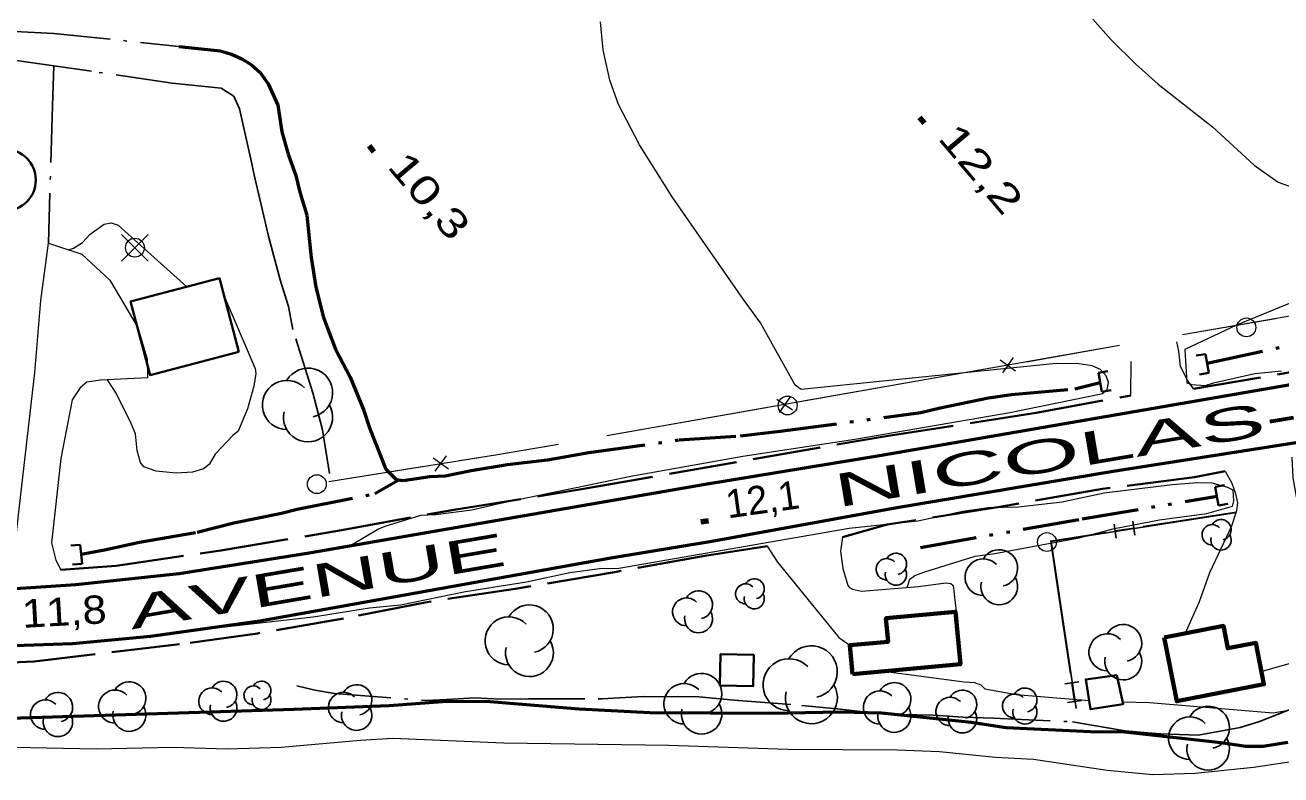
# Model space of a CAD drawing. Extents: x 386081 to 389416, y 5130568 to 5134082.
# Drawn here: x 387379.1 to 387512.1, y 5133475.1 to 5133554.5 of the extents above; entities that cross this region are included whole.
import ezdxf

# ---------------------------------------------------------------- set-up
doc = ezdxf.new("R2010")
doc.units = 0
doc.header["$LTSCALE"] = 1.2
for name, pattern in [('DASH_DOUBLE_DOT', [9.2, 5, -1.2, 0.3, -1.2, 0.3, -1.2]), ('DOT_DASHED', [7.7, 5, -1.2, 0.3, -1.2]), ('LONG_DASHED', [7.5, 6, -1.5]), ('MEDIUM_DASHED', [4.5, 3, -1.5])]:
    doc.linetypes.add(name, pattern=pattern)
for name, color, linetype, lineweight in [('1', 7, 'Continuous', 53), ('19', 7, 'Continuous', 13), ('2', 7, 'Continuous', 13), ('21', 7, 'LONG_DASHED', 35), ('26', 7, 'Continuous', 35), ('3', 7, 'Continuous', 140), ('31', 7, 'Continuous', 70), ('36', 7, 'Continuous', 13), ('37', 7, 'Continuous', 13), ('38', 7, 'Continuous', 40), ('4', 7, 'DASH_DOUBLE_DOT', 53), ('41', 7, 'DOT_DASHED', 25), ('44', 7, 'Continuous', 25)]:
    doc.layers.add(name, color=color, linetype=linetype, lineweight=lineweight)

msp = doc.modelspace()

# ---------------------------------------------------------------- linework, layer by layer
at = {"layer": '1'}
msp.add_lwpolyline([(387359.78, 5133480.55), (387407.6, 5133482.07), (387417.68, 5133482.46), (387423.34, 5133482.86), (387427.93, 5133482.91), (387437.81, 5133482.09), (387445.27, 5133481.72), (387458.04, 5133481.63), (387465.48, 5133481.78), (387469.8, 5133481.69), (387479.32, 5133480.67), (387483, 5133480.13), (387491.93, 5133479.7), (387495.55, 5133479.67), (387505.76, 5133478.54), (387508.4, 5133478.16), (387510.22, 5133478.13), (387512.83, 5133478.55)], dxfattribs=at)
at = {"layer": '19', "linetype": 'MEDIUM_DASHED'}
msp.add_line((387496.22, 5133515.3), (387496.24, 5133520.09), dxfattribs=at)
at = {"layer": '19'}
for points in [[(387376.98, 5133497.03), (387378, 5133498.96), (387380.15, 5133517.72), (387380.81, 5133525.36), (387381.6, 5133531.43), (387385.13, 5133530.26), (387388.11, 5133527.5), (387391.06, 5133522.51), (387392.07, 5133519.13), (387392.08, 5133517.15), (387387.11, 5133516.92), (387385.66, 5133516.72), (387384.98, 5133516.09), (387384.11, 5133514.84), (387382.92, 5133508.63), (387381.92, 5133499.69), (387382.4, 5133497.84), (387382.91, 5133496.84)], [(387513.27, 5133508.76), (387513.36, 5133506.57), (387513.79, 5133504.21), (387514.9, 5133499.72), (387515.14, 5133497.78), (387515.27, 5133494.72), (387515.06, 5133487.8), (387514.94, 5133487.44), (387510.12, 5133486.06)], [(387506.21, 5133507.28), (387506.91, 5133505.99), (387507.28, 5133505.02), (387507.52, 5133503.93), (387507.41, 5133503.08), (387506.87, 5133501.44), (387504.54, 5133496.49), (387503.46, 5133493.44), (387502.08, 5133490.34)], [(387465.7, 5133500.3), (387465.46, 5133498.79), (387465.72, 5133496.96), (387466.24, 5133495.15), (387466.42, 5133494.97), (387466.73, 5133494.79), (387467.69, 5133494.55), (387473.73, 5133495.07), (387476.63, 5133495.45), (387477.17, 5133495.39), (387477.41, 5133495.15), (387477.72, 5133492.42)], [(387457.72, 5133499.34), (387458.81, 5133497.62), (387464.69, 5133490.38), (387465.3, 5133489.66), (387466.46, 5133488.84)]]:
    msp.add_lwpolyline(points, dxfattribs=at)
at = {"layer": '19', "linetype": 'MEDIUM_DASHED'}
msp.add_lwpolyline([(387502.86, 5133516.01), (387502.2, 5133516.91), (387501.49, 5133518.38), (387501.3, 5133519.98), (387501.08, 5133520.98)], dxfattribs=at)
at = {"layer": '2'}
for points in [[(387413.52, 5133499.38), (387416.5, 5133501.13), (387417.27, 5133501.44), (387421.05, 5133502.62), (387422.6, 5133502.69), (387426.44, 5133503.18), (387429.48, 5133503.88), (387443.28, 5133506.76), (387455.13, 5133508.88), (387467, 5133510.68), (387483.42, 5133513.48), (387493.26, 5133515.5), (387493.71, 5133515.93), (387493.85, 5133516.68), (387493.62, 5133517.38), (387493.02, 5133518.04), (387492.12, 5133518.45), (387490.75, 5133518.66), (387488.32, 5133518.69), (387461.31, 5133515.93), (387460.66, 5133516.4), (387457, 5133522.99), (387455.19, 5133525.48), (387447.64, 5133536.34), (387444.19, 5133541.86), (387441.95, 5133546.11), (387441.06, 5133548.7), (387440.34, 5133551.93), (387440.05, 5133554.88)], [(387492.21, 5133555.15), (387494.14, 5133552.98), (387496.75, 5133550.38), (387499.11, 5133548.27), (387504.85, 5133543.74), (387509.27, 5133539.7), (387511.81, 5133537.89), (387513.5, 5133537.29)], [(387383.68, 5133530.74), (387384.25, 5133530.9), (387385.2, 5133531.5), (387386.02, 5133532.38), (387387.52, 5133533.44), (387388.25, 5133533.57), (387388.98, 5133533.33), (387396.27, 5133526.79)], [(387400.33, 5133525.56), (387403.5, 5133518.16), (387403.57, 5133517.63), (387403.37, 5133516.3), (387402.68, 5133513.88), (387401.7, 5133511.53), (387401.12, 5133511.05), (387399.26, 5133509.09), (387398.63, 5133507.98), (387398.01, 5133507.51), (387396.85, 5133507.17), (387395.12, 5133507.05), (387393.02, 5133507.26), (387391.69, 5133507.72), (387391.37, 5133508.19), (387391, 5133509.46), (387390.82, 5133511.22), (387390.38, 5133512.34), (387388.78, 5133515.55), (387387.85, 5133516.95)], [(387513.94, 5133525.42), (387507.41, 5133522.74), (387501.95, 5133520.18), (387502.15, 5133516.63), (387502.68, 5133516.46), (387504.07, 5133516.34), (387504.98, 5133516.63), (387509.33, 5133517.62), (387512.16, 5133517.91)], [(387472.52, 5133494.97), (387472.82, 5133495.84), (387473.33, 5133496.24), (387474.41, 5133496.63), (387479.73, 5133498.26), (387481.82, 5133498.55), (387490.73, 5133500.2), (387494.5, 5133501.21), (387499.24, 5133502.13), (387504.26, 5133502.8), (387506.97, 5133503.58), (387507.12, 5133504.13), (387507.04, 5133505.26), (387506.49, 5133505.55), (387504.82, 5133506.01), (387503.27, 5133506.05), (387500.6, 5133505.84), (387493.41, 5133504.93), (387488.95, 5133504.01), (387484.31, 5133503.45), (387481.13, 5133503.38), (387478.44, 5133502.99), (387473.65, 5133501.98), (387466.39, 5133501.22), (387441.99, 5133496.96), (387439.94, 5133496.92), (387436.83, 5133496.49), (387432.21, 5133495.51), (387425.78, 5133494.5), (387418.89, 5133493.09), (387415.6, 5133492.75), (387409.65, 5133491.8), (387395.32, 5133490.2)], [(387491.79, 5133482.96), (387484.09, 5133483.58), (387480.8, 5133484.17), (387480.37, 5133484.61), (387479.71, 5133484.86), (387478.57, 5133484.91), (387470.03, 5133486.07)], [(387512.71, 5133481.87), (387511.28, 5133481.63), (387498.18, 5133482.72), (387495.35, 5133482.82)], [(387498.54, 5133475.1), (387493.7, 5133475.56), (387485.9, 5133476.72), (387481.9, 5133476.94), (387475.95, 5133477.55), (387471.47, 5133477.71), (387459.89, 5133477.78), (387447.25, 5133478.2), (387429.81, 5133478.46), (387418.06, 5133478.95), (387414.66, 5133478.76), (387406.26, 5133478.01), (387400.53, 5133477.84), (387394.78, 5133477.99), (387386.69, 5133477.84), (387377.95, 5133478.01)], [(387515.12, 5133476.78), (387509.19, 5133475.9), (387503.02, 5133475.25), (387498.54, 5133475.1)]]:
    msp.add_lwpolyline(points, dxfattribs=at)
at = {"layer": '21', "linetype": 'Continuous', "lineweight": 53}
for points in [[(387373.31, 5133494.54), (387384.51, 5133495.28), (387395.43, 5133496.43), (387409.23, 5133498.63), (387451.15, 5133505.91), (387469.62, 5133508.94), (387519.85, 5133517.62), (387579.3, 5133528.33), (387599.99, 5133530.63), (387611.05, 5133531.03), (387625.34, 5133530.63), (387638.01, 5133529.58)], [(387371.83, 5133488.59), (387384.14, 5133489.01), (387392.41, 5133489.8), (387404, 5133491.42), (387441.14, 5133498.09), (387451.65, 5133499.84), (387471.64, 5133503.48), (387494.34, 5133507.29), (387515.73, 5133510.63), (387550.73, 5133516.82), (387565.39, 5133519.58), (387585.61, 5133522.91), (387594.23, 5133524.05), (387603.06, 5133524.76), (387614.14, 5133525.33), (387625.2, 5133524.84), (387635.73, 5133523.84), (387648.1, 5133522.08)]]:
    msp.add_lwpolyline(points, dxfattribs=at)
at = {"layer": '21'}
for points in [[(387502.86, 5133516.01), (387512.73, 5133517.68), (387525.96, 5133520.37), (387541.44, 5133523.05), (387554.07, 5133525.42)], [(387382.91, 5133496.84), (387388.77, 5133497.26), (387399.87, 5133498.87), (387412.86, 5133501.07), (387424.52, 5133503.18), (387438.49, 5133505.43), (387470.3, 5133511), (387486.19, 5133513.44), (387496.22, 5133515.3)], [(387506.21, 5133507.28), (387502.97, 5133506.63), (387493.21, 5133505.4), (387482.34, 5133503.51), (387470.41, 5133501.62), (387465.7, 5133500.3)], [(387457.72, 5133499.34), (387451.1, 5133498.32), (387441.55, 5133496.58), (387431.03, 5133494.8), (387421.48, 5133493.38), (387412.86, 5133491.66), (387403.74, 5133490.09), (387395.48, 5133488.94), (387380.08, 5133487.11), (387372.44, 5133486.79), (387365.34, 5133486.71), (387359.21, 5133487.05), (387351.99, 5133487.87), (387343.71, 5133488.92), (387335.44, 5133490.42), (387324.72, 5133492.71), (387314.48, 5133495.74), (387307.01, 5133498.07)]]:
    msp.add_lwpolyline(points, dxfattribs=at)
at = {"layer": '26'}
for p, q in [((387504.13, 5133519.69), (387503.14, 5133519.53)), ((387504.13, 5133519.69), (387504.46, 5133517.7)), ((387492.81, 5133517.68), (387493.79, 5133517.86)), ((387493.15, 5133515.69), (387492.81, 5133517.68)), ((387504.46, 5133517.7), (387503.48, 5133517.53)), ((387493.15, 5133515.69), (387494.14, 5133515.87)), ((387505.14, 5133505.61), (387506.12, 5133505.8)), ((387505.51, 5133503.63), (387505.14, 5133505.61)), ((387505.51, 5133503.63), (387506.49, 5133503.81)), ((387384.98, 5133499.49), (387383.99, 5133499.4)), ((387384.98, 5133499.49), (387385.16, 5133497.47)), ((387385.16, 5133497.47), (387384.17, 5133497.38))]:
    msp.add_line(p, q, dxfattribs=at)
at = {"layer": '3'}
for p, q in [((387473.85, 5133544.74), (387474.36, 5133544.13)), ((387415.56, 5133541.73), (387416.07, 5133541.12)), ((387450.69, 5133501.91), (387451.48, 5133502.02))]:
    msp.add_line(p, q, dxfattribs=at)
at = {"layer": '31', "lineweight": 35}
for points in [[(387401.76, 5133519.92), (387392.36, 5133517.45), (387390.31, 5133525.24), (387399.71, 5133527.72)], [(387456.29, 5133487.82), (387456.22, 5133484.5), (387452.7, 5133484.57), (387452.76, 5133487.88)], [(387494.75, 5133485.67), (387495.4, 5133482.59), (387491.93, 5133482.05), (387491.45, 5133485.22)]]:
    msp.add_lwpolyline(points, close=True, dxfattribs=at)
at = {"layer": '31'}
for points in [[(387466.74, 5133485.76), (387466.46, 5133488.84), (387470.51, 5133489.21), (387470.28, 5133491.69), (387477.66, 5133492.36), (387478.17, 5133486.82)], [(387499.76, 5133489.67), (387506.02, 5133490.88), (387506.48, 5133488.51), (387509.46, 5133489.09), (387510.31, 5133484.71), (387501.08, 5133482.91)]]:
    msp.add_lwpolyline(points, close=True, dxfattribs=at)
at = {"layer": '36'}
for p, q in [((387392.17, 5133529.54), (387389.35, 5133532.36)), ((387389.35, 5133529.54), (387392.17, 5133532.36))]:
    msp.add_line(p, q, dxfattribs=at)
for centre in [(387390.764, 5133530.955), (387508.448, 5133522.51), (387459.878, 5133514.24), (387410.028, 5133505.9), (387487.338, 5133499.77)]:
    msp.add_circle(centre, 1, dxfattribs=at)
at = {"layer": '37'}
for p, q in [((387501.68, 5133521.75), (387511.53, 5133523.46)), ((387495.01, 5133520.58), (387440.73, 5133511.01)), ((387495.01, 5133520.58), (387485.16, 5133518.84)), ((387482.37, 5133519.07), (387484.01, 5133517.92)), ((387483.77, 5133519.32), (387482.62, 5133517.68)), ((387481.22, 5133518.15), (387471.37, 5133516.41)), ((387471.37, 5133516.41), (387461.53, 5133514.68)), ((387458.74, 5133514.9), (387460.38, 5133513.76)), ((387460.13, 5133515.15), (387458.98, 5133513.51)), ((387457.59, 5133513.98), (387447.74, 5133512.25)), ((387447.74, 5133512.25), (387440.73, 5133511.01)), ((387434.99, 5133510.04), (387435.63, 5133510.15)), ((387411.3, 5133506.19), (387421.17, 5133507.77)), ((387423.96, 5133507.5), (387422.34, 5133508.67)), ((387422.56, 5133507.27), (387423.74, 5133508.9))]:
    msp.add_line(p, q, dxfattribs=at)
at = {"layer": '37', "lineweight": 25}
for p, q in [((387507.4, 5133502.95), (387497.52, 5133501.4)), ((387494.68, 5133500.19), (387494.44, 5133501.68)), ((387496.53, 5133501.25), (387494.56, 5133500.94)), ((387496.65, 5133500.5), (387496.42, 5133501.99)), ((387488.35, 5133495.72), (387489.82, 5133485.83)), ((387490.71, 5133484.96), (387489.23, 5133484.74)), ((387489.97, 5133484.84), (387490.26, 5133482.86)), ((387491.01, 5133482.98), (387489.52, 5133482.76))]:
    msp.add_line(p, q, dxfattribs=at)
at = {"layer": '37'}
for points in [[(387501.68, 5133521.75), (387514.9, 5133524.05), (387538.52, 5133528.49), (387556.26, 5133531.95), (387560.11, 5133533.2)], [(387411.3, 5133506.19), (387428.94, 5133509.01), (387435.63, 5133510.15)], [(387425.12, 5133508.4), (387428.94, 5133509.01), (387434.99, 5133510.04)]]:
    msp.add_lwpolyline(points, dxfattribs=at)
at = {"layer": '37', "lineweight": 25}
for points in [[(387507.41, 5133502.9), (387487.79, 5133499.83), (387490.42, 5133482.13)], [(387493.57, 5133500.79), (387487.74, 5133499.87), (387488.35, 5133495.72)]]:
    msp.add_lwpolyline(points, dxfattribs=at)
at = {"layer": '38'}
msp.add_circle((387377, 5133538.12), 3.266, dxfattribs=at)
at = {"layer": '4'}
for points in [[(387395.42, 5133552.28), (387399.78, 5133551.81), (387400.99, 5133551.45), (387402.08, 5133550.97), (387403.11, 5133550.31), (387404.02, 5133549.52), (387404.87, 5133548.31), (387405.91, 5133546.06), (387406.33, 5133543.23), (387407, 5133540.86), (387407.79, 5133538.61), (387408.22, 5133536.84), (387408.96, 5133534.41), (387409.44, 5133529.93), (387409.93, 5133526.77), (387410.73, 5133523.55), (387412.01, 5133520.21), (387413.54, 5133517.23), (387415, 5133513.71), (387415.61, 5133511.88), (387417.33, 5133507.49), (387418.43, 5133506.4), (387419.15, 5133506.28), (387422, 5133506.72), (387423.63, 5133506.79), (387426.35, 5133507.35), (387430.23, 5133507.98), (387434.46, 5133508.49), (387438.82, 5133509.24), (387448.39, 5133510.59), (387454.87, 5133511.03), (387459.1, 5133511.52), (387473.98, 5133513.48), (387476.03, 5133513.98), (387481.16, 5133515.04), (387483.57, 5133515.41), (387490.27, 5133516), (387492.98, 5133516.68)], [(387504.3, 5133518.71), (387515.11, 5133521.09), (387528.21, 5133523.74), (387542.72, 5133526.96), (387552.76, 5133529.28), (387556.75, 5133531.17), (387559.87, 5133532.97), (387561.01, 5133534.48)], [(387385.07, 5133498.49), (387387.55, 5133498.93), (387391.25, 5133499.74), (387397.36, 5133500.81), (387401.23, 5133501.8), (387406.3, 5133502.82), (387407.93, 5133503.26), (387416.15, 5133504.9), (387418.71, 5133506.35)], [(387473.94, 5133499.19), (387491.07, 5133502.23), (387505.36, 5133504.62)]]:
    msp.add_lwpolyline(points, dxfattribs=at)
at = {"layer": '41'}
for points in [[(387240, 5133565.36), (387242.55, 5133564.28), (387245.23, 5133563.31), (387248.02, 5133563.2), (387255.56, 5133562.75), (387261.03, 5133562.65), (387270.62, 5133561.84), (387287.43, 5133559.91), (387296.66, 5133558.73), (387298.88, 5133558.48), (387300.79, 5133558.26), (387305.53, 5133557.92), (387309.41, 5133557.69), (387319.42, 5133557.44), (387324.39, 5133557.1), (387332.88, 5133556.41), (387337, 5133555.94), (387340.1, 5133555.67), (387351.67, 5133554.67), (387373.8, 5133553.97), (387378.04, 5133553.87), (387382.16, 5133553.65), (387395.42, 5133552.28)], [(387411.35, 5133507.03), (387410.62, 5133511.65), (387409.61, 5133515.58), (387407.5, 5133522.3), (387407.01, 5133524.73), (387406.15, 5133527.53), (387404.89, 5133532.19), (387404.16, 5133535.35), (387403.42, 5133538.51), (387403.05, 5133540.34), (387401.83, 5133545.68), (387401.22, 5133547.02), (387399.88, 5133547.87), (387394.71, 5133548.4), (387386.15, 5133549.64), (387382.16, 5133550.21), (387372.22, 5133551.64), (387368.26, 5133553.17)], [(387382.16, 5133550.21), (387382.04, 5133545.97), (387381.6, 5133531.43)], [(387407.89, 5133484.55), (387409.82, 5133484.07), (387411.88, 5133483.72), (387421.63, 5133482.98), (387424.41, 5133483.12), (387426.71, 5133483.25), (387429.49, 5133483.14), (387432.39, 5133483.16), (387440.21, 5133483.15), (387444.57, 5133483.42), (387450.48, 5133483.36), (387454.23, 5133483.02), (387461.37, 5133482.45), (387465.12, 5133482.1), (387470.08, 5133481.52), (387475.28, 5133481.43), (387478.42, 5133481.21), (387481.69, 5133481.1), (387490.04, 5133480.72), (387493.55, 5133480.13), (387495.6, 5133479.78), (387498.02, 5133479.55), (387499.35, 5133479.44), (387503.33, 5133479.31), (387507.8, 5133480.12), (387509.85, 5133480.74), (387516.23, 5133483.29)]]:
    msp.add_lwpolyline(points, dxfattribs=at)
at = {"layer": '44'}
for centre, radius, start, end in [((387409.097, 5133515.59), 2.603, 282.26917, 149.72626), ((387406.859, 5133514.289), 2.603, 44.11537, 269.80396), ((387409.097, 5133512.988), 2.603, 166.93686, 29.62122), ((387504.833, 5133500.534), 1.079, 44.11537, 269.80396), ((387505.76, 5133501.074), 1.079, 282.26917, 149.72626), ((387505.76, 5133499.995), 1.079, 166.93686, 29.62122), ((387471.342, 5133497.451), 1.13, 282.26917, 149.72626), ((387471.342, 5133497.451), 1.13, 282.26917, 149.72626), ((387482.283, 5133497.017), 1.946, 282.26917, 149.72626), ((387482.283, 5133497.017), 1.946, 282.26917, 149.72626), ((387470.37, 5133496.886), 1.13, 44.11537, 269.80396), ((387470.37, 5133496.886), 1.13, 44.11537, 269.80396), ((387480.609, 5133496.044), 1.946, 44.11537, 269.80396), ((387480.609, 5133496.044), 1.946, 44.11537, 269.80396), ((387456.343, 5133494.815), 1.062, 282.26917, 149.72626), ((387456.343, 5133494.815), 1.062, 282.26917, 149.72626), ((387471.342, 5133496.321), 1.13, 166.93686, 29.62122), ((387471.342, 5133496.321), 1.13, 166.93686, 29.62122), ((387482.283, 5133495.071), 1.946, 166.93686, 29.62122), ((387482.283, 5133495.071), 1.946, 166.93686, 29.62122), ((387450.448, 5133493.114), 1.48, 282.26917, 149.72626), ((387450.448, 5133493.114), 1.48, 282.26917, 149.72626), ((387455.43, 5133494.284), 1.062, 44.11537, 269.80396), ((387455.43, 5133494.284), 1.062, 44.11537, 269.80396), ((387432.537, 5133490.573), 2.531, 282.26917, 149.72626), ((387432.537, 5133490.573), 2.531, 282.26917, 149.72626), ((387449.175, 5133492.374), 1.48, 44.11537, 269.80396), ((387449.175, 5133492.374), 1.48, 44.11537, 269.80396), ((387456.343, 5133493.753), 1.062, 166.93686, 29.62122), ((387456.343, 5133493.753), 1.062, 166.93686, 29.62122), ((387430.36, 5133489.307), 2.531, 44.11537, 269.80396), ((387430.36, 5133489.307), 2.531, 44.11537, 269.80396), ((387450.448, 5133491.633), 1.48, 166.93686, 29.62122), ((387450.448, 5133491.633), 1.48, 166.93686, 29.62122), ((387495.417, 5133489.073), 1.956, 282.26917, 149.72626), ((387495.417, 5133489.073), 1.956, 282.26917, 149.72626), ((387432.537, 5133488.042), 2.531, 166.93686, 29.62122), ((387432.537, 5133488.042), 2.531, 166.93686, 29.62122), ((387493.735, 5133488.094), 1.956, 44.11537, 269.80396), ((387493.735, 5133488.094), 1.956, 44.11537, 269.80396), ((387462.389, 5133486.028), 2.751, 282.26917, 149.72626), ((387462.389, 5133486.028), 2.751, 282.26917, 149.72626), ((387495.417, 5133487.116), 1.956, 166.93686, 29.62122), ((387495.417, 5133487.116), 1.956, 166.93686, 29.62122), ((387460.023, 5133484.652), 2.751, 44.11537, 269.80396), ((387460.023, 5133484.652), 2.751, 44.11537, 269.80396), ((387450.766, 5133483.711), 2.144, 282.26917, 149.72626), ((387382.611, 5133482.275), 1.559, 282.26917, 149.72626), ((387388.665, 5133482.34), 1.752, 44.11537, 269.80396), ((387388.665, 5133482.34), 1.752, 44.11537, 269.80396), ((387390.172, 5133483.216), 1.752, 282.26917, 149.72626), ((387390.172, 5133483.216), 1.752, 282.26917, 149.72626), ((387398.935, 5133482.902), 1.412, 44.11537, 269.80396), ((387398.935, 5133482.902), 1.412, 44.11537, 269.80396), ((387400.15, 5133483.608), 1.412, 282.26917, 149.72626), ((387400.15, 5133483.608), 1.412, 282.26917, 149.72626), ((387403.308, 5133483.533), 0.999, 44.11537, 269.80396), ((387403.308, 5133483.533), 0.999, 44.11537, 269.80396), ((387404.167, 5133484.032), 0.999, 282.26917, 149.72626), ((387404.167, 5133484.032), 0.999, 282.26917, 149.72626), ((387412.857, 5133482.237), 1.611, 44.11537, 269.80396), ((387412.857, 5133482.237), 1.611, 44.11537, 269.80396), ((387414.243, 5133483.042), 1.611, 282.26917, 149.72626), ((387414.243, 5133483.042), 1.611, 282.26917, 149.72626), ((387448.921, 5133482.639), 2.144, 44.11537, 269.80396), ((387462.389, 5133483.277), 2.751, 166.93686, 29.62122), ((387462.389, 5133483.277), 2.751, 166.93686, 29.62122), ((387469.653, 5133482.24), 1.757, 44.11537, 269.80396), ((387469.653, 5133482.24), 1.757, 44.11537, 269.80396), ((387471.164, 5133483.119), 1.757, 282.26917, 149.72626), ((387471.164, 5133483.119), 1.757, 282.26917, 149.72626), ((387478.391, 5133482.57), 1.512, 282.26917, 149.72626), ((387478.391, 5133482.57), 1.512, 282.26917, 149.72626), ((387485.001, 5133483.034), 1.271, 282.26917, 149.72626), ((387485.001, 5133483.034), 1.271, 282.26917, 149.72626), ((387381.271, 5133481.495), 1.559, 44.11537, 269.80396), ((387400.15, 5133482.196), 1.412, 166.93686, 29.62122), ((387400.15, 5133482.196), 1.412, 166.93686, 29.62122), ((387404.167, 5133483.033), 0.999, 166.93686, 29.62122), ((387404.167, 5133483.033), 0.999, 166.93686, 29.62122), ((387450.766, 5133481.566), 2.144, 166.93686, 29.62122), ((387477.091, 5133481.814), 1.512, 44.11537, 269.80396), ((387477.091, 5133481.814), 1.512, 44.11537, 269.80396), ((387483.908, 5133482.399), 1.271, 44.11537, 269.80396), ((387483.908, 5133482.399), 1.271, 44.11537, 269.80396), ((387382.611, 5133480.716), 1.559, 166.93686, 29.62122), ((387390.172, 5133481.464), 1.752, 166.93686, 29.62122), ((387390.172, 5133481.464), 1.752, 166.93686, 29.62122), ((387414.243, 5133481.431), 1.611, 166.93686, 29.62122), ((387414.243, 5133481.431), 1.611, 166.93686, 29.62122), ((387471.164, 5133481.361), 1.757, 166.93686, 29.62122), ((387471.164, 5133481.361), 1.757, 166.93686, 29.62122), ((387478.391, 5133481.059), 1.512, 166.93686, 29.62122), ((387478.391, 5133481.059), 1.512, 166.93686, 29.62122), ((387485.001, 5133481.763), 1.271, 166.93686, 29.62122), ((387485.001, 5133481.763), 1.271, 166.93686, 29.62122), ((387502.462, 5133478.991), 2.257, 44.11537, 269.80396), ((387504.403, 5133480.12), 2.257, 282.26917, 149.72626), ((387504.403, 5133477.863), 2.257, 166.93686, 29.62122)]:
    msp.add_arc(centre, radius, start, end, dxfattribs=at)

# ---------------------------------------------------------------- texts
at = {"layer": '21'}
for s, rotation, width, p in [('NICOLAS-', 9.58, 2.25, (387465.1, 5133503.42)), ('AVENUE', 9.7, 2.1, (387390.41, 5133490.51))]:
    msp.add_text(s, height=3.5, rotation=rotation, dxfattribs=dict(at, width=width)).set_placement(p)
at = {"layer": '3'}
for s, rotation, width, p in [('12,2   ', 310.294, 1.4, (387475.68, 5133542.52)), ('10,3   ', 310.294, 1.35, (387417.39, 5133539.51)), ('11,8   ', 3.238, 1.15, (387378.87, 5133490.67))]:
    msp.add_text(s, height=3, rotation=rotation, dxfattribs=dict(at, width=width)).set_placement(p)
msp.add_text('12,1   ', height=3, rotation=8.021, dxfattribs=at).set_placement((387453.55, 5133502.27))

doc.saveas('drawing.dxf')
